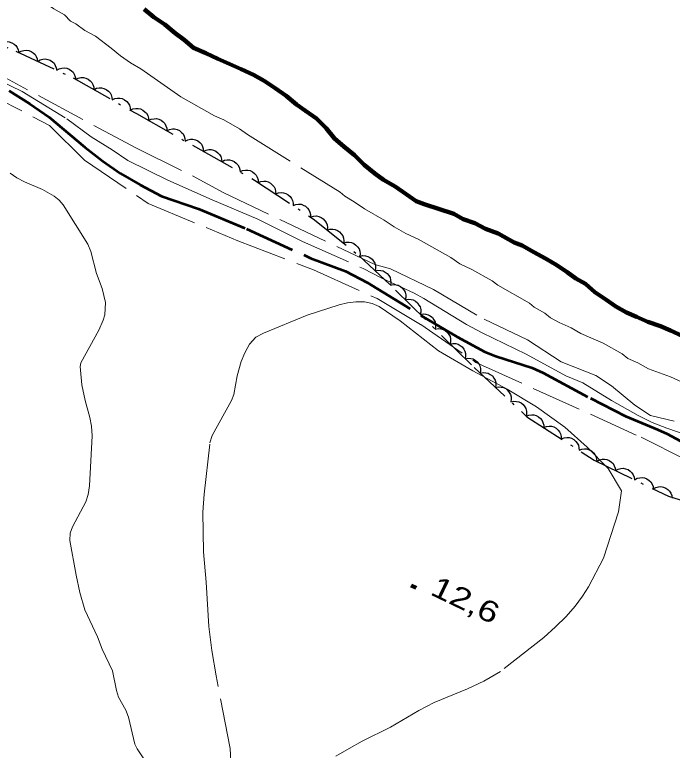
# Model space of a CAD drawing. Extents: x 355726 to 357533, y 5103782 to 5105258.
# Drawn here: x 356261.4 to 356308.4, y 5104415.8 to 5104468.4 of the extents above; entities that cross this region are included whole.
import ezdxf

# ---------------------------------------------------------------- set-up
doc = ezdxf.new("R2010")
doc.units = 0
doc.header["$LTSCALE"] = 0.6
for name, pattern in [('DASH_DOUBLE_DOT', [9.2, 5, -1.2, 0.3, -1.2, 0.3, -1.2]), ('DOT_DASHED', [7.7, 5, -1.2, 0.3, -1.2]), ('LONG_DASHED', [7.5, 6, -1.5])]:
    doc.linetypes.add(name, pattern=pattern)
for name, color, linetype, lineweight in [('1', 7, 'LONG_DASHED', 53), ('2', 7, 'LONG_DASHED', 13), ('3', 7, 'Continuous', 140), ('4', 7, 'DASH_DOUBLE_DOT', 53), ('44', 7, 'Continuous', 25)]:
    doc.layers.add(name, color=color, linetype=linetype, lineweight=lineweight)

msp = doc.modelspace()

# ---------------------------------------------------------------- linework, layer by layer
at = {"layer": '1'}
msp.add_lwpolyline([(356260.99, 5104462.96), (356262.46, 5104462.05), (356263.86, 5104461.09), (356266.4, 5104458.94), (356267.69, 5104457.94), (356268.96, 5104457.05), (356270.37, 5104456.24), (356271.88, 5104455.43), (356274.53, 5104454.54), (356277.97, 5104453.09), (356282.55, 5104451.01), (356285.05, 5104450.07), (356286.6, 5104449.25), (356290.48, 5104446.88), (356293.05, 5104445.38), (356295.01, 5104444.3), (356295.8, 5104443.99), (356298.41, 5104443.16), (356299.19, 5104442.79), (356302.58, 5104440.98), (356305.08, 5104439.71), (356307.37, 5104438.76), (356308.06, 5104438.43), (356319.11, 5104432.46)], dxfattribs=at)
at = {"layer": '2'}
for points in [[(356261.05, 5104470.51), (356261.92, 5104470.11), (356262.68, 5104469.69), (356263.48, 5104469.34), (356264.19, 5104468.84), (356264.94, 5104468.41)], [(356264.94, 5104468.41), (356265.39, 5104467.96), (356265.77, 5104467.75), (356266.4, 5104467.29), (356267.16, 5104466.87), (356268.28, 5104466.03), (356268.95, 5104465.46), (356269.67, 5104464.96), (356270.42, 5104464.53), (356273.27, 5104462.53), (356275.69, 5104461.17), (356276.34, 5104460.9), (356277.47, 5104460.26), (356278.04, 5104459.85), (356284.67, 5104455.72), (356285, 5104455.43), (356285.68, 5104455.04), (356286.4, 5104454.54), (356287.83, 5104453.73), (356288.54, 5104453.23), (356289.38, 5104452.77), (356290.25, 5104452.37), (356292.59, 5104451.05), (356293.23, 5104450.59), (356294.1, 5104450.2), (356295.54, 5104449.39), (356295.95, 5104449.06), (356298.22, 5104447.78), (356298.55, 5104447.5), (356299.31, 5104447.07), (356299.72, 5104446.74), (356300.33, 5104446.4), (356301.2, 5104446.01), (356301.88, 5104445.62), (356303.48, 5104444.92), (356304.84, 5104444.16), (356305.25, 5104443.83), (356305.97, 5104443.52), (356306.73, 5104443.09), (356308.29, 5104442.51), (356309.09, 5104442.16)], [(356255.16, 5104466.88), (356270.1, 5104458.86), (356274.11, 5104456.88), (356276.29, 5104455.69), (356287.16, 5104450.55), (356288.27, 5104450.23), (356291.35, 5104448.75), (356294.97, 5104446.63), (356298.06, 5104445.15), (356300.48, 5104443.59), (356302.96, 5104442.61), (356304.08, 5104441.87), (356305.74, 5104440.49), (356306.86, 5104439.75), (356308.56, 5104439.34)], [(356260.07, 5104463.82), (356261.93, 5104462.93), (356265.12, 5104460.97), (356266.85, 5104459.67), (356268.35, 5104458.74), (356269.47, 5104457.98), (356272.34, 5104456.59), (356275.52, 5104455.17), (356278.78, 5104453.8), (356281.97, 5104452.2), (356286.32, 5104450.26), (356287.64, 5104449.57), (356289.97, 5104448.49), (356290.66, 5104448.12), (356293.7, 5104446.26), (356294.83, 5104445.66), (356297.98, 5104444.13), (356300.82, 5104442.59), (356302.02, 5104442.08), (356304.07, 5104440.83), (356305.99, 5104439.74), (356306.98, 5104439.26), (356308.03, 5104438.84), (356309.5, 5104438.34)], [(356258.69, 5104463.18), (356263.88, 5104460.5), (356266.37, 5104458.01), (356270.93, 5104454.92), (356277.36, 5104452.24), (356282.76, 5104450.17), (356287.32, 5104448.11), (356290.44, 5104446.25), (356294.38, 5104443.55), (356306.2, 5104438.19), (356316.16, 5104433.24), (356321.56, 5104429.93), (356325.71, 5104427.66), (356329.65, 5104424.15), (356331.52, 5104422.08), (356332.74, 5104420.26), (356332.63, 5104418.46), (356332.84, 5104417.74), (356333.4, 5104417.88), (356334.03, 5104418.23), (356335.08, 5104418.51), (356335.92, 5104418.3), (356337.11, 5104417.8), (356338.51, 5104416.97)], [(356261.06, 5104457.09), (356261.53, 5104456.74), (356262.08, 5104456.45), (356263.38, 5104455.91), (356264.21, 5104455.44), (356264.56, 5104455.15), (356264.85, 5104454.82), (356266.62, 5104452.01), (356266.83, 5104451.48), (356267.24, 5104449.9), (356267.65, 5104448.84), (356267.88, 5104447.83)], [(356267.88, 5104447.83), (356267.84, 5104446.95), (356267.72, 5104446.57), (356267.4, 5104445.86), (356266.13, 5104443.51), (356266.06, 5104443.26), (356266.19, 5104441.94), (356266.43, 5104440.82), (356266.76, 5104439.61), (356266.87, 5104438.98), (356266.92, 5104438.3), (356266.74, 5104434.71), (356266.64, 5104434.09), (356266.48, 5104433.57), (356265.52, 5104431.79), (356265.35, 5104431.34), (356265.34, 5104430.82), (356265.79, 5104428.32), (356266.04, 5104427.08), (356266.4, 5104425.84), (356267.32, 5104423.92), (356267.65, 5104423.05), (356268.39, 5104421.48), (356268.67, 5104420.08), (356268.81, 5104419.61), (356269.34, 5104418.68), (356269.53, 5104418.17), (356269.98, 5104416.25), (356270.15, 5104415.9), (356270.86, 5104414.84)], [(356276.9, 5104414.37), (356276.79, 5104415.94), (356275.8, 5104421.12), (356275.5, 5104422.94), (356275.28, 5104424.67), (356275.09, 5104427.82), (356274.9, 5104430.01), (356274.84, 5104432.84), (356274.94, 5104434.12), (356275.35, 5104437.79), (356275.52, 5104438.33), (356276.9, 5104440.83), (356277.06, 5104441.26), (356277.3, 5104442.59), (356277.6, 5104443.62), (356277.84, 5104444.23), (356278.18, 5104444.86), (356278.64, 5104445.34), (356279.18, 5104445.63), (356282.3, 5104446.93), (356284.59, 5104447.66), (356285.19, 5104447.8), (356285.8, 5104447.87), (356286.42, 5104447.88), (356286.96, 5104447.76), (356287.45, 5104447.54), (356288.96, 5104446.51), (356291.7, 5104444.38), (356294.16, 5104442.95), (356296.61, 5104441.63), (356298.71, 5104440.36), (356300.74, 5104438.92), (356302.34, 5104437.48), (356303.84, 5104435.97), (356304.79, 5104434.37), (356304.57, 5104432.87), (356303.52, 5104429.55), (356302.43, 5104427.49), (356302, 5104426.82), (356301.49, 5104426.11), (356300.84, 5104425.37), (356300.08, 5104424.63), (356299.24, 5104423.87), (356296.14, 5104421.44), (356294.95, 5104420.74), (356293.77, 5104420.2), (356291.4, 5104419.22), (356290.3, 5104418.66), (356288.26, 5104417.46), (356286.25, 5104416.47), (356285.31, 5104415.94), (356284.36, 5104415.38)]]:
    msp.add_lwpolyline(points, dxfattribs=at)
at = {"layer": '3'}
msp.add_line((356289.74, 5104427.6), (356290.1, 5104427.43), dxfattribs=at)
at = {"layer": '4', "linetype": 'Continuous', "lineweight": 90}
for points in [[(356270.66, 5104468.82), (356271.33, 5104468.24), (356272.12, 5104467.7), (356272.87, 5104467.08), (356273.5, 5104466.62), (356274.17, 5104466.04), (356275.05, 5104465.65), (356275.92, 5104465.26), (356276.72, 5104464.91), (356277.6, 5104464.51), (356278.47, 5104464.12), (356279.23, 5104463.69), (356280.02, 5104463.15), (356280.81, 5104462.61)], [(356280.81, 5104462.61), (356281.55, 5104461.99), (356282.19, 5104461.53), (356282.98, 5104460.98), (356283.68, 5104460.29), (356284.27, 5104459.56), (356284.94, 5104458.99), (356285.69, 5104458.37), (356286.39, 5104457.67), (356287.14, 5104457.05), (356287.78, 5104456.6), (356288.61, 5104456.13), (356289.4, 5104455.58), (356290.11, 5104455.08), (356290.68, 5104454.86), (356292.79, 5104454.17), (356293.47, 5104453.79), (356294.31, 5104453.51), (356295.06, 5104453.09), (356295.98, 5104452.77), (356296.74, 5104452.34), (356297.12, 5104452.13), (356297.69, 5104451.91), (356298.52, 5104451.44), (356299.35, 5104450.97), (356300.18, 5104450.5), (356300.9, 5104450), (356301.54, 5104449.54), (356302.22, 5104449.16), (356302.89, 5104448.58), (356303.68, 5104448.04), (356304.39, 5104447.54), (356305.15, 5104447.11), (356305.87, 5104446.8), (356306.67, 5104446.45), (356307.59, 5104446.13), (356308.31, 5104445.82), (356309.18, 5104445.43)]]:
    msp.add_lwpolyline(points, dxfattribs=at)
at = {"layer": '44', "linetype": 'DOT_DASHED'}
for points in [[(356257.29, 5104467.56), (356261.47, 5104465.8), (356265.57, 5104463.89), (356270.09, 5104461.34), (356274.32, 5104458.96), (356278.55, 5104456.58)], [(356278.55, 5104456.58), (356282.75, 5104453.81), (356286.04, 5104451.17), (356288.63, 5104448.72), (356294.25, 5104443.18), (356298.03, 5104439.66), (356302.84, 5104436.56), (356308.15, 5104433.97), (356312.73, 5104432.57), (356316.2, 5104432.01), (356319.4, 5104430.99), (356324.21, 5104429.28), (356328.52, 5104427.05), (356332.92, 5104424.96), (356337.38, 5104422.65), (356344.89, 5104419.02)]]:
    msp.add_lwpolyline(points, dxfattribs=at)
at = {"layer": '44'}
for points in [[(356260.29, 5104466.3), (356260.47, 5104466.41), (356260.66, 5104466.47), (356260.83, 5104466.49), (356261, 5104466.47), (356261.18, 5104466.41), (356261.34, 5104466.31), (356261.47, 5104466.21), (356261.56, 5104466.06), (356261.64, 5104465.89), (356261.68, 5104465.71)], [(356261.67, 5104465.71), (356261.85, 5104465.81), (356262.05, 5104465.86), (356262.21, 5104465.88), (356262.39, 5104465.85), (356262.56, 5104465.79), (356262.72, 5104465.68), (356262.84, 5104465.57), (356262.93, 5104465.42), (356263, 5104465.25), (356263.03, 5104465.07)], [(356263.03, 5104465.07), (356263.21, 5104465.18), (356263.41, 5104465.23), (356263.57, 5104465.25), (356263.75, 5104465.22), (356263.92, 5104465.15), (356264.08, 5104465.04), (356264.2, 5104464.94), (356264.29, 5104464.79), (356264.36, 5104464.62), (356264.39, 5104464.44)], [(356264.39, 5104464.44), (356264.57, 5104464.55), (356264.77, 5104464.6), (356264.93, 5104464.61), (356265.11, 5104464.58), (356265.28, 5104464.52), (356265.44, 5104464.41), (356265.56, 5104464.3), (356265.65, 5104464.15), (356265.72, 5104463.98), (356265.75, 5104463.81)], [(356265.74, 5104463.79), (356265.93, 5104463.88), (356266.13, 5104463.92), (356266.3, 5104463.92), (356266.47, 5104463.88), (356266.64, 5104463.8), (356266.78, 5104463.68), (356266.9, 5104463.57), (356266.98, 5104463.41), (356267.04, 5104463.23), (356267.05, 5104463.05)], [(356267.05, 5104463.05), (356267.24, 5104463.15), (356267.44, 5104463.18), (356267.6, 5104463.19), (356267.77, 5104463.14), (356267.94, 5104463.07), (356268.09, 5104462.95), (356268.21, 5104462.83), (356268.29, 5104462.67), (356268.34, 5104462.5), (356268.36, 5104462.32)], [(356268.36, 5104462.32), (356268.54, 5104462.41), (356268.74, 5104462.44), (356268.91, 5104462.45), (356269.08, 5104462.41), (356269.25, 5104462.33), (356269.4, 5104462.21), (356269.51, 5104462.09), (356269.59, 5104461.94), (356269.65, 5104461.76), (356269.66, 5104461.58)], [(356269.66, 5104461.58), (356269.85, 5104461.67), (356270.05, 5104461.71), (356270.22, 5104461.71), (356270.39, 5104461.67), (356270.55, 5104461.59), (356270.7, 5104461.47), (356270.82, 5104461.36), (356270.9, 5104461.2), (356270.96, 5104461.02), (356270.97, 5104460.84)], [(356270.97, 5104460.84), (356271.16, 5104460.94), (356271.36, 5104460.97), (356271.52, 5104460.98), (356271.69, 5104460.93), (356271.86, 5104460.86), (356272.01, 5104460.74), (356272.13, 5104460.62), (356272.21, 5104460.46), (356272.26, 5104460.29), (356272.28, 5104460.11)], [(356272.28, 5104460.11), (356272.47, 5104460.2), (356272.67, 5104460.24), (356272.83, 5104460.24), (356273, 5104460.2), (356273.17, 5104460.12), (356273.32, 5104460), (356273.43, 5104459.89), (356273.51, 5104459.73), (356273.57, 5104459.55), (356273.59, 5104459.37)], [(356273.59, 5104459.37), (356273.77, 5104459.47), (356273.97, 5104459.5), (356274.14, 5104459.51), (356274.31, 5104459.46), (356274.48, 5104459.39), (356274.63, 5104459.27), (356274.74, 5104459.15), (356274.82, 5104458.99), (356274.88, 5104458.82), (356274.89, 5104458.64)], [(356274.89, 5104458.64), (356275.08, 5104458.73), (356275.28, 5104458.77), (356275.45, 5104458.77), (356275.62, 5104458.73), (356275.78, 5104458.65), (356275.93, 5104458.53), (356276.05, 5104458.41), (356276.13, 5104458.26), (356276.19, 5104458.08), (356276.2, 5104457.9)], [(356276.2, 5104457.9), (356276.39, 5104458), (356276.59, 5104458.03), (356276.75, 5104458.04), (356276.92, 5104457.99), (356277.09, 5104457.92), (356277.24, 5104457.79), (356277.36, 5104457.68), (356277.44, 5104457.52), (356277.49, 5104457.35), (356277.51, 5104457.17)], [(356277.51, 5104457.17), (356277.69, 5104457.26), (356277.89, 5104457.29), (356278.06, 5104457.3), (356278.23, 5104457.26), (356278.4, 5104457.18), (356278.55, 5104457.06), (356278.66, 5104456.94), (356278.74, 5104456.79), (356278.8, 5104456.61), (356278.81, 5104456.43)], [(356278.8, 5104456.41), (356279, 5104456.49), (356279.2, 5104456.51), (356279.36, 5104456.51), (356279.53, 5104456.45), (356279.69, 5104456.36), (356279.83, 5104456.23), (356279.94, 5104456.11), (356280.01, 5104455.95), (356280.05, 5104455.77), (356280.06, 5104455.59)], [(356280.06, 5104455.59), (356280.25, 5104455.67), (356280.45, 5104455.69), (356280.62, 5104455.68), (356280.78, 5104455.62), (356280.95, 5104455.54), (356281.09, 5104455.41), (356281.19, 5104455.28), (356281.26, 5104455.12), (356281.31, 5104454.94), (356281.31, 5104454.76)], [(356281.31, 5104454.76), (356281.5, 5104454.84), (356281.7, 5104454.86), (356281.87, 5104454.86), (356282.03, 5104454.8), (356282.2, 5104454.71), (356282.34, 5104454.58), (356282.44, 5104454.46), (356282.51, 5104454.3), (356282.56, 5104454.12), (356282.56, 5104453.94)], [(356282.57, 5104453.95), (356282.77, 5104454.01), (356282.98, 5104454.02), (356283.14, 5104453.99), (356283.3, 5104453.92), (356283.45, 5104453.82), (356283.58, 5104453.68), (356283.68, 5104453.54), (356283.73, 5104453.38), (356283.76, 5104453.19), (356283.74, 5104453.01)], [(356283.74, 5104453.01), (356283.94, 5104453.08), (356284.15, 5104453.08), (356284.31, 5104453.06), (356284.47, 5104452.98), (356284.62, 5104452.88), (356284.75, 5104452.74), (356284.85, 5104452.61), (356284.9, 5104452.44), (356284.93, 5104452.25), (356284.91, 5104452.07)], [(356284.91, 5104452.07), (356285.11, 5104452.14), (356285.32, 5104452.14), (356285.48, 5104452.12), (356285.64, 5104452.04), (356285.79, 5104451.94), (356285.92, 5104451.8), (356286.02, 5104451.67), (356286.07, 5104451.5), (356286.1, 5104451.32), (356286.08, 5104451.14)], [(356286.08, 5104451.13), (356286.28, 5104451.18), (356286.49, 5104451.16), (356286.65, 5104451.13), (356286.8, 5104451.04), (356286.95, 5104450.93), (356287.06, 5104450.78), (356287.15, 5104450.64), (356287.19, 5104450.46), (356287.2, 5104450.28), (356287.17, 5104450.1)], [(356287.17, 5104450.1), (356287.37, 5104450.15), (356287.58, 5104450.13), (356287.74, 5104450.1), (356287.89, 5104450.01), (356288.04, 5104449.9), (356288.15, 5104449.75), (356288.24, 5104449.61), (356288.28, 5104449.43), (356288.29, 5104449.25), (356288.26, 5104449.07)], [(356288.27, 5104449.08), (356288.47, 5104449.12), (356288.67, 5104449.1), (356288.83, 5104449.06), (356288.99, 5104448.97), (356289.13, 5104448.86), (356289.24, 5104448.7), (356289.32, 5104448.56), (356289.36, 5104448.39), (356289.37, 5104448.2), (356289.33, 5104448.03)], [(356289.33, 5104448.03), (356289.54, 5104448.07), (356289.74, 5104448.05), (356289.9, 5104448.01), (356290.05, 5104447.92), (356290.2, 5104447.8), (356290.31, 5104447.65), (356290.39, 5104447.51), (356290.43, 5104447.33), (356290.44, 5104447.15), (356290.4, 5104446.97)], [(356290.4, 5104446.97), (356290.61, 5104447.01), (356290.81, 5104446.99), (356290.97, 5104446.96), (356291.12, 5104446.87), (356291.27, 5104446.75), (356291.38, 5104446.6), (356291.46, 5104446.45), (356291.5, 5104446.28), (356291.5, 5104446.1), (356291.47, 5104445.92)], [(356291.47, 5104445.92), (356291.68, 5104445.96), (356291.88, 5104445.94), (356292.04, 5104445.9), (356292.19, 5104445.82), (356292.33, 5104445.7), (356292.45, 5104445.54), (356292.53, 5104445.4), (356292.56, 5104445.23), (356292.57, 5104445.04), (356292.54, 5104444.87)], [(356292.54, 5104444.87), (356292.74, 5104444.91), (356292.95, 5104444.89), (356293.11, 5104444.85), (356293.26, 5104444.76), (356293.4, 5104444.65), (356293.51, 5104444.49), (356293.6, 5104444.35), (356293.63, 5104444.18), (356293.64, 5104443.99), (356293.61, 5104443.81)], [(356293.61, 5104443.81), (356293.81, 5104443.85), (356294.01, 5104443.83), (356294.18, 5104443.8), (356294.33, 5104443.71), (356294.47, 5104443.59), (356294.58, 5104443.44), (356294.66, 5104443.29), (356294.7, 5104443.12), (356294.71, 5104442.94), (356294.68, 5104442.76)], [(356294.69, 5104442.77), (356294.89, 5104442.82), (356295.09, 5104442.81), (356295.26, 5104442.77), (356295.41, 5104442.69), (356295.56, 5104442.58), (356295.67, 5104442.42), (356295.76, 5104442.28), (356295.8, 5104442.11), (356295.81, 5104441.93), (356295.79, 5104441.75)], [(356295.79, 5104441.75), (356295.99, 5104441.8), (356296.19, 5104441.78), (356296.35, 5104441.75), (356296.51, 5104441.67), (356296.65, 5104441.55), (356296.77, 5104441.4), (356296.86, 5104441.26), (356296.9, 5104441.09), (356296.91, 5104440.91), (356296.88, 5104440.73)], [(356296.88, 5104440.73), (356297.09, 5104440.78), (356297.29, 5104440.76), (356297.45, 5104440.73), (356297.61, 5104440.65), (356297.75, 5104440.53), (356297.87, 5104440.38), (356297.95, 5104440.24), (356297.99, 5104440.07), (356298.01, 5104439.88), (356297.98, 5104439.71)], [(356297.97, 5104439.7), (356298.17, 5104439.78), (356298.37, 5104439.8), (356298.53, 5104439.8), (356298.7, 5104439.74), (356298.86, 5104439.66), (356299, 5104439.53), (356299.11, 5104439.4), (356299.18, 5104439.24), (356299.23, 5104439.06), (356299.23, 5104438.88)], [(356299.23, 5104438.88), (356299.43, 5104438.97), (356299.63, 5104438.99), (356299.79, 5104438.98), (356299.96, 5104438.93), (356300.12, 5104438.84), (356300.27, 5104438.71), (356300.37, 5104438.59), (356300.44, 5104438.43), (356300.49, 5104438.25), (356300.49, 5104438.07)], [(356300.49, 5104438.07), (356300.69, 5104438.15), (356300.89, 5104438.18), (356301.05, 5104438.17), (356301.22, 5104438.12), (356301.38, 5104438.03), (356301.53, 5104437.9), (356301.63, 5104437.78), (356301.71, 5104437.62), (356301.75, 5104437.44), (356301.76, 5104437.26)], [(356301.76, 5104437.26), (356301.95, 5104437.34), (356302.15, 5104437.36), (356302.32, 5104437.36), (356302.48, 5104437.3), (356302.65, 5104437.22), (356302.79, 5104437.09), (356302.9, 5104436.97), (356302.97, 5104436.81), (356303.01, 5104436.63), (356303.02, 5104436.45)], [(356303.03, 5104436.47), (356303.21, 5104436.57), (356303.41, 5104436.62), (356303.57, 5104436.63), (356303.74, 5104436.6), (356303.92, 5104436.53), (356304.07, 5104436.42), (356304.19, 5104436.31), (356304.28, 5104436.16), (356304.35, 5104435.99), (356304.38, 5104435.81)], [(356304.38, 5104435.81), (356304.56, 5104435.91), (356304.76, 5104435.96), (356304.92, 5104435.98), (356305.09, 5104435.94), (356305.27, 5104435.88), (356305.42, 5104435.76), (356305.54, 5104435.66), (356305.63, 5104435.5), (356305.7, 5104435.33), (356305.73, 5104435.15)], [(356305.73, 5104435.15), (356305.91, 5104435.26), (356306.1, 5104435.3), (356306.27, 5104435.32), (356306.44, 5104435.28), (356306.61, 5104435.22), (356306.77, 5104435.11), (356306.89, 5104435), (356306.98, 5104434.85), (356307.05, 5104434.67), (356307.07, 5104434.5)], [(356307.07, 5104434.5), (356307.25, 5104434.6), (356307.45, 5104434.65), (356307.62, 5104434.66), (356307.79, 5104434.63), (356307.96, 5104434.56), (356308.12, 5104434.45), (356308.24, 5104434.34), (356308.33, 5104434.19), (356308.4, 5104434.02), (356308.42, 5104433.84)]]:
    msp.add_lwpolyline(points, dxfattribs=at)

# ---------------------------------------------------------------- texts
at = {"layer": '3', "width": 1.3}
msp.add_text('12,6   ', height=1.5, rotation=334.423, dxfattribs=at).set_placement((356291.03, 5104426.98))

doc.saveas('drawing.dxf')
